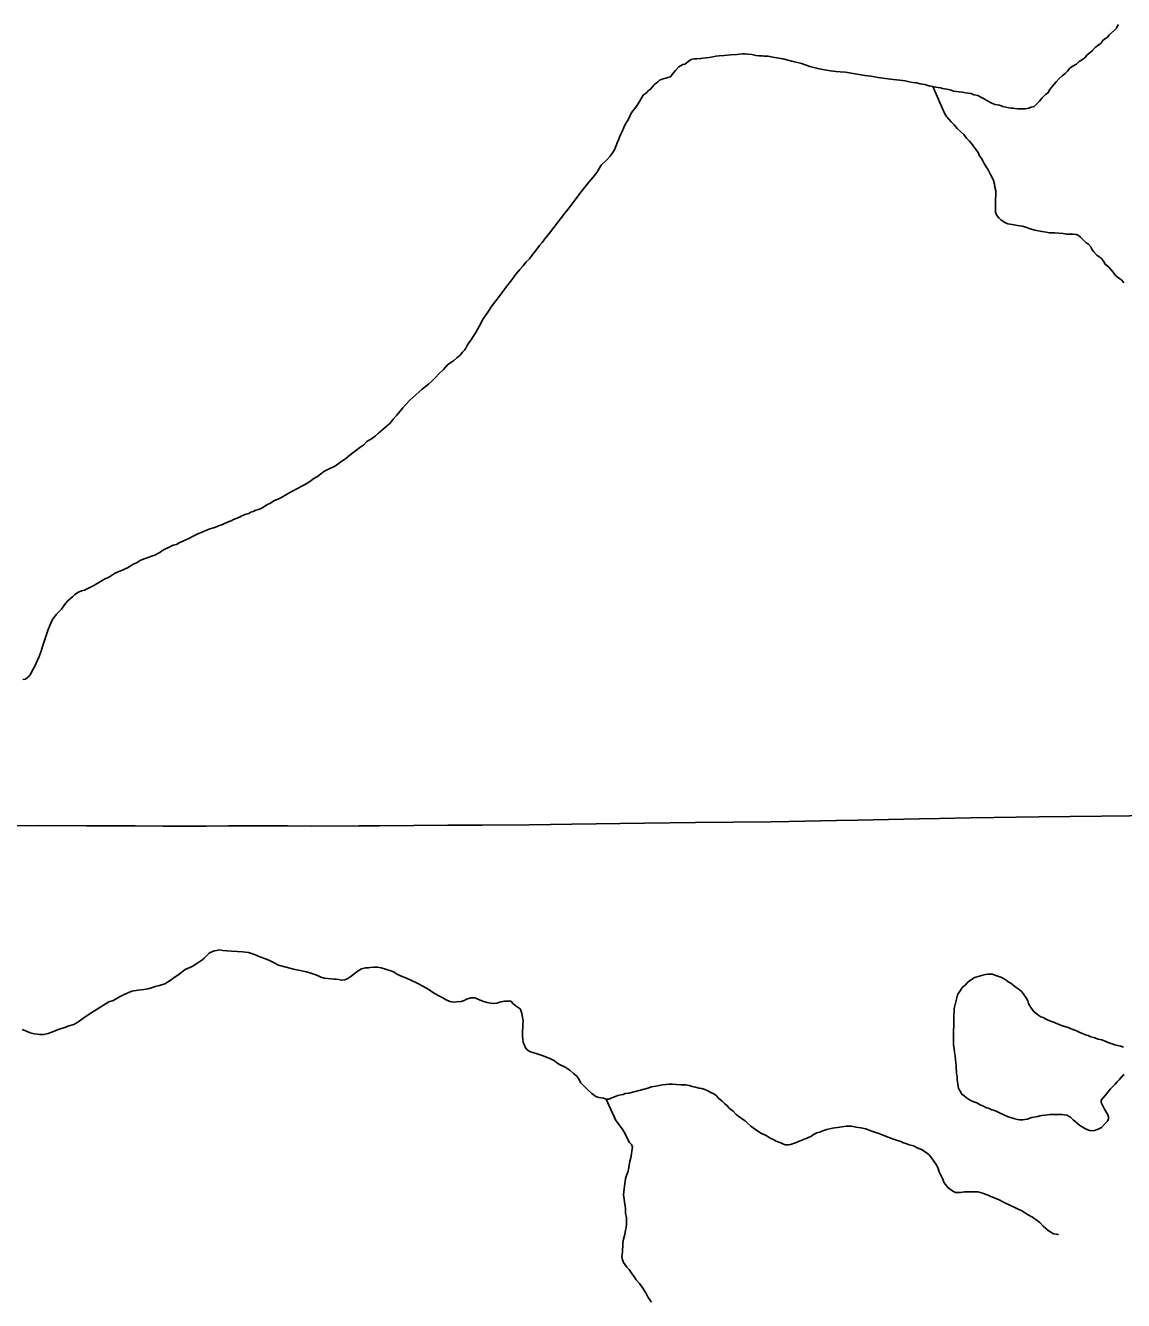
# Model space of a CAD drawing. Extents: x -17 to 88, y -5 to 22.
# Drawn here: x -12.678 to -11.619, y 16.271 to 17.501 of the extents above; entities that cross this region are included whole.
import ezdxf

# ---------------------------------------------------------------- set-up
doc = ezdxf.new("R2010")
doc.units = 0
for name, color, linetype in [('GM_X_Minor_Lake', 7, 'Continuous'), ('GM_X_Minor_River', 7, 'Continuous'), ('GM_X_Township_Road', 7, 'Continuous')]:
    doc.layers.add(name, color=color, linetype=linetype)

msp = doc.modelspace()

# ---------------------------------------------------------------- linework, layer by layer
at = {"layer": 'GM_X_Minor_Lake'}
for points in [[(-11.619, 16.5153), (-11.6217, 16.5161), (-11.6247, 16.5169), (-11.6274, 16.5176), (-11.63, 16.5184), (-11.6323, 16.5191), (-11.6399, 16.5222), (-11.6433, 16.5229), (-11.6475, 16.5245), (-11.6505, 16.5252), (-11.6532, 16.5264), (-11.6558, 16.5271), (-11.6585, 16.5283), (-11.6611, 16.5294), (-11.663, 16.5305), (-11.6649, 16.5313), (-11.6668, 16.532), (-11.6695, 16.5328), (-11.6725, 16.5343), (-11.6778, 16.5358), (-11.682, 16.5374), (-11.6854, 16.5389), (-11.6885, 16.54), (-11.6915, 16.5412), (-11.6942, 16.5427), (-11.6964, 16.5438), (-11.6987, 16.5446), (-11.7006, 16.5457), (-11.7036, 16.548), (-11.7055, 16.5495), (-11.7078, 16.5525), (-11.7093, 16.5552), (-11.7105, 16.5575), (-11.7112, 16.5598), (-11.7128, 16.5628), (-11.7143, 16.5651), (-11.7158, 16.567), (-11.7173, 16.5689), (-11.7196, 16.5708), (-11.7226, 16.5727), (-11.7253, 16.5749), (-11.7276, 16.5768), (-11.7302, 16.5784), (-11.7325, 16.5803), (-11.7348, 16.5814), (-11.7374, 16.5829), (-11.7401, 16.5837), (-11.7431, 16.5848), (-11.7454, 16.5856), (-11.7477, 16.5856), (-11.7499, 16.5856), (-11.7522, 16.5852), (-11.7545, 16.5848), (-11.7613, 16.5829), (-11.7632, 16.5822), (-11.7651, 16.5806), (-11.7674, 16.5791), (-11.7697, 16.5772), (-11.7716, 16.5749), (-11.7746, 16.5727), (-11.7765, 16.5696), (-11.7788, 16.5662), (-11.7792, 16.5654)], [(-11.7792, 16.5654), (-11.7822, 16.5525), (-11.7822, 16.5495), (-11.7826, 16.5465), (-11.7826, 16.5442), (-11.7826, 16.5373), (-11.7826, 16.5347), (-11.7829, 16.532), (-11.7829, 16.5294), (-11.7829, 16.5267), (-11.7829, 16.5244), (-11.7829, 16.5225), (-11.7829, 16.5203), (-11.7829, 16.5172), (-11.7822, 16.5138), (-11.7818, 16.5104), (-11.7814, 16.5066), (-11.781, 16.5032), (-11.7807, 16.5001), (-11.7803, 16.4975), (-11.7803, 16.4941), (-11.7799, 16.4918), (-11.7799, 16.4899), (-11.7795, 16.4872), (-11.7795, 16.4842), (-11.7791, 16.4819), (-11.7788, 16.4796), (-11.778, 16.4755), (-11.7765, 16.4728), (-11.775, 16.4698), (-11.7727, 16.4682), (-11.7704, 16.4663), (-11.7674, 16.4644), (-11.7643, 16.4629), (-11.7624, 16.4622), (-11.7605, 16.4614), (-11.7571, 16.4595), (-11.7541, 16.4584), (-11.7511, 16.4568), (-11.7492, 16.4565), (-11.7461, 16.4549), (-11.7442, 16.4546), (-11.7419, 16.4534), (-11.7385, 16.4519), (-11.7302, 16.4481), (-11.7268, 16.447), (-11.7237, 16.4462), (-11.7211, 16.4455), (-11.7192, 16.4451), (-11.7161, 16.4451), (-11.7142, 16.4455), (-11.7116, 16.4458), (-11.7093, 16.4466), (-11.7074, 16.4474), (-11.7055, 16.4477), (-11.7036, 16.4481), (-11.7017, 16.4485), (-11.6998, 16.4489), (-11.6976, 16.4493), (-11.6949, 16.4496), (-11.6922, 16.45), (-11.69, 16.4504), (-11.6873, 16.4504), (-11.685, 16.4504), (-11.6824, 16.4504), (-11.6801, 16.4504), (-11.6782, 16.4504), (-11.6763, 16.45), (-11.6736, 16.4496), (-11.6702, 16.4477), (-11.6676, 16.4451), (-11.6657, 16.4436), (-11.6634, 16.4417), (-11.6611, 16.4398), (-11.6588, 16.4383), (-11.6558, 16.4364), (-11.6535, 16.4356), (-11.6516, 16.4348), (-11.6494, 16.4345), (-11.6471, 16.4348), (-11.6433, 16.436), (-11.6403, 16.4379), (-11.6372, 16.4409), (-11.6346, 16.444), (-11.6334, 16.4462), (-11.6334, 16.4481)], [(-11.6334, 16.4481), (-11.6342, 16.45), (-11.6353, 16.4523), (-11.6372, 16.4553), (-11.6387, 16.458), (-11.6395, 16.4599), (-11.6406, 16.4618), (-11.6406, 16.4641), (-11.6387, 16.4664), (-11.6368, 16.4686), (-11.6342, 16.4717), (-11.6315, 16.4751), (-11.6293, 16.4774), (-11.627, 16.4796), (-11.6251, 16.4819), (-11.6232, 16.4838), (-11.6202, 16.4872), (-11.6183, 16.4888)]]:
    msp.add_lwpolyline(points, dxfattribs=at)
at = {"layer": 'GM_X_Minor_River'}
for points in [[(-11.7384, 17.4237), (-11.7354, 17.4225), (-11.7323, 17.4218), (-11.7297, 17.4214), (-11.7274, 17.421), (-11.7255, 17.421), (-11.7236, 17.4206), (-11.7209, 17.4202), (-11.7179, 17.4202), (-11.7137, 17.4202), (-11.7103, 17.421), (-11.708, 17.4218), (-11.705, 17.4225), (-11.702, 17.4256), (-11.7001, 17.4278), (-11.6978, 17.4305), (-11.6959, 17.4324), (-11.694, 17.4343), (-11.6917, 17.4358), (-11.6902, 17.4385), (-11.6887, 17.4404), (-11.6872, 17.4423), (-11.6857, 17.4442), (-11.6838, 17.4464), (-11.6811, 17.4495), (-11.6781, 17.4521), (-11.6754, 17.4544), (-11.6731, 17.4567), (-11.6709, 17.4594), (-11.6674, 17.4616), (-11.6644, 17.4635), (-11.6618, 17.4658), (-11.6587, 17.4677), (-11.6564, 17.4696), (-11.6542, 17.4723), (-11.6511, 17.4745), (-11.6489, 17.4764), (-11.6462, 17.4795), (-11.6428, 17.4821), (-11.6401, 17.484), (-11.6394, 17.4859), (-11.6371, 17.4878), (-11.6348, 17.489), (-11.6329, 17.4913), (-11.6257, 17.4981), (-11.6242, 17.5015)], [(-12.1072, 17.3875), (-12.1057, 17.3909), (-12.1049, 17.3928), (-12.1038, 17.3951), (-12.1023, 17.3985), (-12.1007, 17.4023), (-12.0992, 17.4058), (-12.0973, 17.4088), (-12.0954, 17.4122), (-12.0939, 17.4153), (-12.092, 17.4183), (-12.0901, 17.4206), (-12.0886, 17.4228), (-12.0867, 17.4259), (-12.0848, 17.4289), (-12.0822, 17.4335), (-12.0787, 17.4361), (-12.0768, 17.438), (-12.0749, 17.4392), (-12.0734, 17.4411), (-12.0712, 17.4437), (-12.0681, 17.4464), (-12.0662, 17.4479), (-12.0628, 17.4491), (-12.0602, 17.4498), (-12.0583, 17.4506), (-12.0556, 17.4513), (-12.0533, 17.4547), (-12.051, 17.4574), (-12.0476, 17.4608), (-12.0438, 17.4631), (-12.0419, 17.4635), (-12.0382, 17.4661), (-12.0359, 17.468), (-12.0328, 17.4684), (-12.0302, 17.4684), (-12.0268, 17.4688), (-12.0245, 17.4692), (-12.0218, 17.4696), (-12.0184, 17.4699), (-12.015, 17.4703), (-12.012, 17.4711), (-12.0089, 17.4715), (-12.004, 17.4718), (-11.9979, 17.4722), (-11.9919, 17.4726), (-11.9862, 17.4734), (-11.9839, 17.4734), (-11.9812, 17.473), (-11.9774, 17.4726), (-11.9736, 17.4718), (-11.9706, 17.4715), (-11.9676, 17.4715), (-11.9653, 17.4711), (-11.9619, 17.4711), (-11.957, 17.47), (-11.9475, 17.4684), (-11.9387, 17.4662), (-11.9296, 17.4639), (-11.9213, 17.4612), (-11.9137, 17.4593), (-11.9072, 17.4578), (-11.9016, 17.457), (-11.8962, 17.4563), (-11.8921, 17.4559), (-11.8871, 17.4555), (-11.8685, 17.4525), (-11.8625, 17.4517), (-11.8556, 17.4506), (-11.8484, 17.4495), (-11.8412, 17.4487), (-11.8348, 17.4479), (-11.8295, 17.4472), (-11.8257, 17.4464), (-11.8222, 17.4457), (-11.8185, 17.4453), (-11.815, 17.4445), (-11.8105, 17.4438), (-11.8067, 17.4426), (-11.8029, 17.4419), (-11.7999, 17.4411), (-11.7976, 17.4407), (-11.7953, 17.4404), (-11.7934, 17.44), (-11.7915, 17.4396), (-11.7892, 17.4392), (-11.7862, 17.4385), (-11.7828, 17.4373), (-11.7775, 17.4366), (-11.7741, 17.4362), (-11.7714, 17.4358), (-11.7687, 17.4354), (-11.7661, 17.435), (-11.7631, 17.4339), (-11.7596, 17.4331), (-11.7566, 17.4316), (-11.7539, 17.4301), (-11.7509, 17.4282), (-11.7471, 17.4263), (-11.7429, 17.4244), (-11.7384, 17.4237)], [(-11.8029, 17.4419), (-11.7915, 17.416), (-11.7896, 17.413), (-11.7873, 17.4104), (-11.7851, 17.4077), (-11.7824, 17.4047), (-11.7794, 17.4012), (-11.7759, 17.3982), (-11.7729, 17.3955), (-11.7703, 17.3921), (-11.7676, 17.3891), (-11.7657, 17.3868), (-11.7638, 17.3845), (-11.7611, 17.3807), (-11.7592, 17.3781), (-11.7577, 17.375), (-11.7558, 17.3724), (-11.7547, 17.3701), (-11.7532, 17.3674), (-11.7513, 17.3644), (-11.7498, 17.3621), (-11.7486, 17.3595), (-11.7471, 17.3568), (-11.7456, 17.3542), (-11.7444, 17.3511), (-11.7433, 17.3477), (-11.7429, 17.3447), (-11.7422, 17.3412), (-11.7422, 17.339), (-11.7425, 17.331), (-11.7425, 17.3291), (-11.7425, 17.3268), (-11.7425, 17.3249), (-11.7425, 17.3207), (-11.741, 17.3173), (-11.7391, 17.315), (-11.7372, 17.3132), (-11.7353, 17.312), (-11.7334, 17.3105), (-11.7304, 17.3094), (-11.7262, 17.3086), (-11.7213, 17.3078), (-11.7167, 17.3071), (-11.7133, 17.3063), (-11.7099, 17.3048), (-11.7046, 17.3033), (-11.6978, 17.3018), (-11.6936, 17.3014), (-11.6902, 17.3006), (-11.6871, 17.3006), (-11.6852, 17.3006), (-11.6814, 17.3002), (-11.6773, 17.2999), (-11.6739, 17.2995), (-11.6704, 17.2995), (-11.6674, 17.2995), (-11.6647, 17.2991), (-11.6628, 17.2983), (-11.6606, 17.2965), (-11.6579, 17.2938), (-11.6549, 17.2911), (-11.6526, 17.2896), (-11.6503, 17.287), (-11.6499, 17.2851), (-11.6477, 17.2824), (-11.6446, 17.279), (-11.6424, 17.2775), (-11.6405, 17.2763), (-11.6382, 17.2733), (-11.6367, 17.2703), (-11.6332, 17.2676), (-11.631, 17.2649), (-11.6291, 17.2627), (-11.6272, 17.26), (-11.6238, 17.2573), (-11.6207, 17.2551), (-11.6188, 17.2524)], [(-12.4505, 17.0347), (-12.4486, 17.0358), (-12.4467, 17.037), (-12.4444, 17.0385), (-12.4414, 17.04), (-12.438, 17.0423), (-12.4319, 17.0446), (-12.4274, 17.0472), (-12.422, 17.0507), (-12.416, 17.0537), (-12.411, 17.0564), (-12.4069, 17.0586), (-12.4035, 17.0609), (-12.3997, 17.0636), (-12.3962, 17.0655), (-12.3932, 17.0678), (-12.3898, 17.0704), (-12.3849, 17.0731), (-12.3814, 17.0746), (-12.3788, 17.0761), (-12.3761, 17.078), (-12.3735, 17.0799), (-12.3701, 17.0822), (-12.3667, 17.0845), (-12.3632, 17.0875), (-12.3594, 17.0905), (-12.3553, 17.0936), (-12.3515, 17.0962), (-12.3484, 17.0993), (-12.3439, 17.1019), (-12.3405, 17.1046), (-12.3371, 17.1076), (-12.3261, 17.1171), (-12.323, 17.1209), (-12.3196, 17.1247), (-12.3166, 17.1285), (-12.3139, 17.1319), (-12.3109, 17.135), (-12.3071, 17.1392), (-12.3041, 17.1418), (-12.3014, 17.1445), (-12.2984, 17.1471), (-12.295, 17.1498), (-12.2919, 17.1524), (-12.2889, 17.1547), (-12.2855, 17.1578), (-12.2824, 17.1612), (-12.2786, 17.165), (-12.2745, 17.1688), (-12.2703, 17.1737), (-12.265, 17.1771), (-12.2616, 17.1802), (-12.2585, 17.1828), (-12.2563, 17.1855), (-12.2544, 17.1874), (-12.2532, 17.1893), (-12.2517, 17.1919), (-12.2502, 17.1946), (-12.2479, 17.1976), (-12.246, 17.2007), (-12.2434, 17.2045), (-12.2396, 17.2117), (-12.2362, 17.2178), (-12.232, 17.2242), (-12.2278, 17.2307), (-12.2229, 17.2368), (-12.2183, 17.2428), (-12.2134, 17.2493), (-12.2088, 17.2554), (-12.2047, 17.2607), (-12.2009, 17.2652), (-12.1978, 17.2687), (-12.1952, 17.2725), (-12.1918, 17.2755), (-12.1895, 17.2789), (-12.1868, 17.282), (-12.1846, 17.285), (-12.1819, 17.2884), (-12.1796, 17.2914), (-12.177, 17.2949), (-12.1739, 17.2983), (-12.1713, 17.3017), (-12.1607, 17.3154), (-12.1576, 17.3195), (-12.1546, 17.3233), (-12.1516, 17.3275), (-12.1485, 17.3313), (-12.1451, 17.3359), (-12.1417, 17.3401), (-12.1383, 17.3446), (-12.1345, 17.3496), (-12.1307, 17.3541), (-12.1269, 17.359), (-12.1227, 17.3659), (-12.1174, 17.3708), (-12.114, 17.3746), (-12.1117, 17.3777), (-12.1098, 17.3807), (-12.1087, 17.3834), (-12.1079, 17.3856), (-12.1072, 17.3875)], [(-12.68, 16.8699), (-12.6774, 16.8702), (-12.6743, 16.8729), (-12.6724, 16.8752), (-12.6713, 16.8775), (-12.6698, 16.8805), (-12.6679, 16.8839), (-12.6664, 16.8877), (-12.6645, 16.8919), (-12.6626, 16.8972), (-12.6611, 16.9018), (-12.6599, 16.9056), (-12.6573, 16.9132), (-12.6561, 16.917), (-12.6542, 16.9219), (-12.6516, 16.9276), (-12.6478, 16.9329), (-12.6448, 16.9359), (-12.6429, 16.9378), (-12.6406, 16.9409), (-12.6391, 16.9432), (-12.6368, 16.9458), (-12.6341, 16.9481), (-12.6322, 16.9496), (-12.63, 16.9519), (-12.6265, 16.9542), (-12.6235, 16.9553), (-12.6208, 16.9561), (-12.6163, 16.9584), (-12.6117, 16.9606), (-12.6068, 16.9633), (-12.6019, 16.9663), (-12.5966, 16.969), (-12.5916, 16.972), (-12.5875, 16.9739), (-12.584, 16.9754), (-12.5814, 16.9766), (-12.5791, 16.9777), (-12.5765, 16.9792), (-12.5738, 16.9811), (-12.5704, 16.9823), (-12.567, 16.9846), (-12.5632, 16.9861), (-12.5594, 16.9876), (-12.556, 16.9887), (-12.5529, 16.9899), (-12.5499, 16.9914), (-12.548, 16.9925), (-12.5461, 16.9941), (-12.5431, 16.9956), (-12.5404, 16.9967), (-12.5378, 16.9982), (-12.5351, 16.9994), (-12.5321, 17.0001), (-12.5294, 17.0017), (-12.526, 17.0032), (-12.523, 17.0047), (-12.5195, 17.0062), (-12.5158, 17.0081), (-12.512, 17.01), (-12.4998, 17.0153), (-12.4949, 17.0165), (-12.4915, 17.018), (-12.4884, 17.0191), (-12.4858, 17.0203), (-12.4835, 17.0214), (-12.4812, 17.0222), (-12.4793, 17.0229), (-12.4771, 17.0241), (-12.4744, 17.0252), (-12.4714, 17.0263), (-12.4683, 17.0279), (-12.4649, 17.0294), (-12.4623, 17.0301), (-12.4604, 17.0313), (-12.4581, 17.032), (-12.4554, 17.0332), (-12.4528, 17.0339), (-12.4505, 17.0347)], [(-12.5483, 16.5748), (-12.5433, 16.5764), (-12.5392, 16.579), (-12.5346, 16.582), (-12.5293, 16.5855), (-12.5236, 16.59), (-12.5168, 16.5931), (-12.5134, 16.5953), (-12.5103, 16.5972), (-12.5077, 16.5991), (-12.5054, 16.601), (-12.5031, 16.6033), (-12.5005, 16.606), (-12.4974, 16.6075), (-12.4952, 16.6083), (-12.4933, 16.6086), (-12.491, 16.609), (-12.4872, 16.6086), (-12.4834, 16.6083), (-12.4789, 16.6079), (-12.4735, 16.6075), (-12.4682, 16.6071), (-12.4625, 16.6064), (-12.4568, 16.6045), (-12.4515, 16.6022), (-12.4462, 16.6003), (-12.4424, 16.5988), (-12.4386, 16.5969), (-12.4337, 16.5942), (-12.4261, 16.5923), (-12.4193, 16.5904), (-12.4128, 16.5893), (-12.4068, 16.5878), (-12.4014, 16.5862), (-12.3976, 16.5851), (-12.3954, 16.584), (-12.3927, 16.5828), (-12.3897, 16.5817), (-12.3863, 16.5813), (-12.3798, 16.5809), (-12.3779, 16.5809), (-12.3756, 16.5806), (-12.373, 16.5798), (-12.3696, 16.5802), (-12.3669, 16.5813), (-12.365, 16.5828), (-12.3624, 16.5847), (-12.3593, 16.587), (-12.3567, 16.5889), (-12.3536, 16.5908), (-12.3498, 16.5916), (-12.3472, 16.5916), (-12.3453, 16.592), (-12.3419, 16.5923), (-12.3381, 16.5923), (-12.3347, 16.5916), (-12.3305, 16.5904), (-12.3263, 16.5893), (-12.3229, 16.5878), (-12.3199, 16.5859), (-12.3161, 16.584), (-12.3104, 16.5817), (-12.3054, 16.5794), (-12.3001, 16.5768), (-12.2944, 16.5741), (-12.2895, 16.5711), (-12.2842, 16.5677), (-12.2796, 16.565), (-12.2751, 16.5627), (-12.272, 16.5608), (-12.2686, 16.5593), (-12.2652, 16.5585), (-12.2622, 16.5589), (-12.2576, 16.5593), (-12.2546, 16.5604), (-12.2523, 16.5616), (-12.25, 16.5623), (-12.2481, 16.5627), (-12.2462, 16.5627), (-12.2443, 16.5627), (-12.2398, 16.5608), (-12.236, 16.5593), (-12.2326, 16.5582), (-12.2292, 16.5578), (-12.2265, 16.5574), (-12.2231, 16.5578), (-12.2193, 16.5589), (-12.2155, 16.5597), (-12.2094, 16.5597), (-12.2079, 16.5578), (-12.2045, 16.5548), (-12.2007, 16.5521), (-12.1992, 16.5479), (-12.1984, 16.5437), (-12.1977, 16.5407), (-12.198, 16.5369), (-12.198, 16.5335), (-12.1984, 16.5312), (-12.1984, 16.5289), (-12.1984, 16.5259), (-12.198, 16.5229)], [(-12.6807, 16.5323), (-12.6765, 16.5308), (-12.6731, 16.5292), (-12.6693, 16.5281), (-12.6659, 16.5277), (-12.664, 16.5273), (-12.6598, 16.5273), (-12.6557, 16.5285), (-12.6507, 16.5304), (-12.645, 16.5327), (-12.6397, 16.5342), (-12.6359, 16.5357), (-12.631, 16.5372), (-12.6272, 16.5395), (-12.6223, 16.5429), (-12.6162, 16.5471), (-12.5972, 16.5589), (-12.5931, 16.5604), (-12.59, 16.5619), (-12.587, 16.5638), (-12.5824, 16.5661), (-12.5752, 16.5691), (-12.5688, 16.5703), (-12.5635, 16.5707), (-12.5597, 16.5714), (-12.5562, 16.5725), (-12.5525, 16.5737), (-12.5483, 16.5748)], [(-12.198, 16.5229), (-12.1977, 16.5198), (-12.1965, 16.5172), (-12.1954, 16.5145), (-12.1935, 16.5122), (-12.1908, 16.5107), (-12.1886, 16.51), (-12.1844, 16.5088), (-12.1794, 16.5073), (-12.1738, 16.505), (-12.1684, 16.5027), (-12.1635, 16.4989), (-12.1574, 16.4959), (-12.1529, 16.4929), (-12.1491, 16.4898), (-12.1464, 16.4876), (-12.1445, 16.4849), (-12.1423, 16.4807), (-12.1388, 16.4773), (-12.135, 16.4739), (-12.1316, 16.4705), (-12.1278, 16.4678), (-12.1248, 16.4667), (-12.1225, 16.4663), (-12.1202, 16.4659), (-12.1176, 16.4652), (-12.1149, 16.4652), (-12.1123, 16.4663), (-12.1096, 16.4674), (-12.1066, 16.4686), (-12.1035, 16.4693), (-12.1013, 16.4697), (-12.0994, 16.4705), (-12.096, 16.4709), (-12.0785, 16.4754), (-12.074, 16.4769), (-12.0698, 16.4777), (-12.0664, 16.4784), (-12.0633, 16.4788), (-12.0603, 16.4792), (-12.0569, 16.4796), (-12.0538, 16.4796), (-12.0501, 16.4792), (-12.0459, 16.4788), (-12.0409, 16.4788), (-12.0379, 16.4781), (-12.0349, 16.4773), (-12.0315, 16.4766), (-12.028, 16.4758), (-12.0254, 16.4754), (-12.0227, 16.4743), (-12.0197, 16.4731), (-12.0167, 16.4716), (-12.014, 16.4701), (-12.0117, 16.4686), (-12.0094, 16.4659), (-12.006, 16.4633), (-12.0038, 16.461), (-12.0011, 16.4587), (-11.9988, 16.4561), (-11.9954, 16.4534), (-11.9924, 16.4504), (-11.989, 16.4477), (-11.9863, 16.4458), (-11.9836, 16.4443), (-11.9817, 16.4424), (-11.9783, 16.439), (-11.9726, 16.4348), (-11.9681, 16.4321), (-11.9635, 16.4299), (-11.9597, 16.4276), (-11.9567, 16.4261), (-11.954, 16.4245), (-11.9521, 16.4238), (-11.9495, 16.423), (-11.9476, 16.4219), (-11.9453, 16.4211), (-11.9419, 16.4211), (-11.94, 16.4215), (-11.9373, 16.4223), (-11.9351, 16.423), (-11.9324, 16.4242), (-11.9244, 16.4276), (-11.9222, 16.4283), (-11.9199, 16.4295), (-11.918, 16.431), (-11.9146, 16.4325), (-11.9119, 16.4333), (-11.9089, 16.4344), (-11.9051, 16.4359), (-11.8994, 16.4371), (-11.8926, 16.4382), (-11.8865, 16.439), (-11.8812, 16.439), (-11.877, 16.4382), (-11.8721, 16.4375), (-11.8675, 16.4363), (-11.8626, 16.4344), (-11.855, 16.4318), (-11.8486, 16.4295), (-11.8417, 16.4268)], [(-12.1176, 16.4652), (-12.1089, 16.445), (-12.1108, 16.45), (-12.1089, 16.445), (-12.1016, 16.4355), (-12.0994, 16.4317), (-12.0975, 16.4276), (-12.0952, 16.4234), (-12.0933, 16.4215), (-12.0925, 16.4188), (-12.0929, 16.4154), (-12.0933, 16.412), (-12.094, 16.4086), (-12.0948, 16.4052), (-12.0956, 16.401), (-12.0967, 16.3957), (-12.0982, 16.3915), (-12.099, 16.3884), (-12.0994, 16.3858), (-12.0997, 16.3835), (-12.1005, 16.3786), (-12.1009, 16.3729), (-12.1005, 16.3687), (-12.1001, 16.3657), (-12.0993, 16.3622), (-12.099, 16.3592), (-12.099, 16.355), (-12.0982, 16.3505), (-12.0982, 16.3474), (-12.0982, 16.3444), (-12.0986, 16.3414), (-12.099, 16.3387), (-12.0997, 16.3345), (-12.1005, 16.3322), (-12.1009, 16.33), (-12.1016, 16.3266), (-12.1016, 16.3247), (-12.1016, 16.3228), (-12.102, 16.3205), (-12.102, 16.3182), (-12.1024, 16.3152), (-12.1028, 16.3133), (-12.1024, 16.311), (-12.1009, 16.3076), (-12.0993, 16.3053), (-12.0978, 16.303), (-12.0955, 16.3007), (-12.0887, 16.2909), (-12.0857, 16.2874), (-12.083, 16.2836), (-12.0796, 16.2783), (-12.0777, 16.2745), (-12.0758, 16.2715), (-12.0739, 16.2692)], [(-11.8417, 16.4268), (-11.8368, 16.4253), (-11.8338, 16.4242), (-11.8311, 16.423), (-11.8288, 16.4223), (-11.8258, 16.4211), (-11.8216, 16.42), (-11.8178, 16.4181), (-11.8136, 16.4166), (-11.8091, 16.4136), (-11.8061, 16.4109), (-11.8034, 16.4075), (-11.8004, 16.4029), (-11.7981, 16.3991), (-11.7966, 16.3949), (-11.7947, 16.3912), (-11.7935, 16.3885), (-11.792, 16.3843), (-11.7882, 16.3794), (-11.7837, 16.3763), (-11.781, 16.3752), (-11.7787, 16.3752), (-11.7761, 16.3752), (-11.7723, 16.3756), (-11.7681, 16.3756), (-11.7636, 16.3756), (-11.7594, 16.3756), (-11.7548, 16.3744), (-11.7503, 16.3729), (-11.7453, 16.3706), (-11.7396, 16.3684), (-11.734, 16.3653), (-11.7165, 16.357), (-11.7116, 16.3539), (-11.7066, 16.3513), (-11.7032, 16.3486), (-11.6998, 16.346), (-11.6964, 16.3426), (-11.6915, 16.3384), (-11.6865, 16.3353), (-11.6839, 16.335), (-11.6839, 16.335), (-11.6827, 16.3346), (-11.6816, 16.3346)]]:
    msp.add_lwpolyline(points, dxfattribs=at)
at = {"layer": 'GM_X_Township_Road'}
msp.add_lwpolyline([(-12.719, 16.7288), (-12.6649, 16.7289), (-12.6189, 16.7287), (-12.5903, 16.7287), (-12.5717, 16.7287), (-12.545, 16.7285), (-12.5034, 16.7285), (-12.4816, 16.7286), (-12.4487, 16.7286), (-12.425, 16.7287), (-12.4014, 16.7285), (-12.3561, 16.7287), (-12.3362, 16.7287), (-12.2703, 16.7293), (-12.2374, 16.7292), (-12.192, 16.7296), (-12.151, 16.7302), (-12.0808, 16.7313), (-12.0317, 16.732), (-11.959, 16.7327), (-11.9416, 16.7328), (-11.8957, 16.7337), (-11.8752, 16.7343), (-11.8161, 16.7356), (-11.7963, 16.7358), (-11.7658, 16.7364), (-11.7006, 16.7375), (-11.6403, 16.7381), (-11.5862, 16.7388)], dxfattribs=at)

doc.saveas('drawing.dxf')
